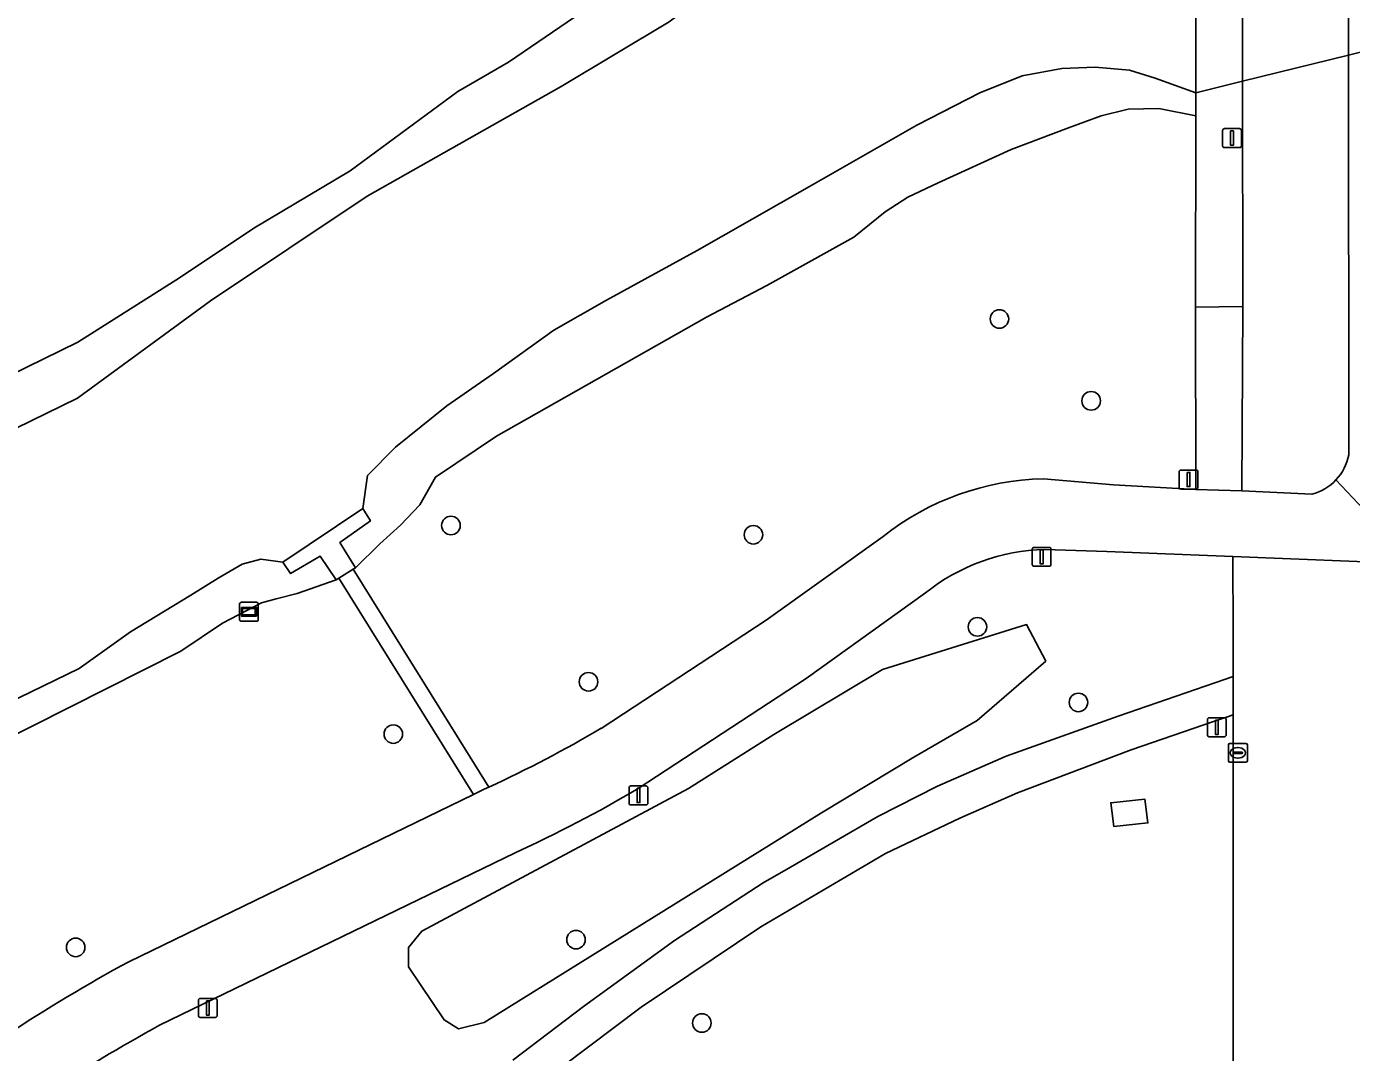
# Model space of a CAD drawing. Extents: x 161477 to 163040, y 383680 to 384871.
# Drawn here: x 162118 to 162187.9, y 384660 to 384714.2 of the extents above; entities that cross this region are included whole.
import ezdxf

# ---------------------------------------------------------------- set-up
doc = ezdxf.new("R2010")
doc.units = 0
for name, color, linetype in [('IMGEO_Boom', 7, 'Continuous'), ('IMGEO_Dek', 7, 'Continuous'), ('IMGEO_Fietspad_gesloten', 7, 'Continuous'), ('IMGEO_Groenvoorziening', 7, 'Continuous'), ('IMGEO_Haag', 7, 'Continuous'), ('IMGEO_Hek', 7, 'Continuous'), ('IMGEO_Informatiebord', 7, 'Continuous'), ('IMGEO_Kolk', 7, 'Continuous'), ('IMGEO_Lichtmast', 7, 'Continuous'), ('IMGEO_Oever', 7, 'Continuous'), ('IMGEO_Rijbaan_lokaal_gesloten', 7, 'Continuous'), ('IMGEO_Rijbaan_lokaal_open', 7, 'Continuous'), ('IMGEO_Verkeersbordpaal', 7, 'Continuous'), ('IMGEO_Voetpad_gesloten', 7, 'Continuous'), ('IMGEO_Voetpad_op_trap', 7, 'Continuous'), ('IMGEO_Voetpad_open', 7, 'Continuous'), ('IMGEO_Waterloop', 7, 'Continuous')]:
    doc.layers.add(name, color=color, linetype=linetype)

msp = doc.modelspace()

# ---------------------------------------------------------------- linework, layer by layer
at = {"layer": 'IMGEO_Boom'}
for centre in [(162169.29, 384698.73), (162174.13, 384694.41), (162140.35, 384687.83), (162156.31, 384687.34), (162168.13, 384682.48), (162147.61, 384679.58), (162173.46, 384678.49), (162137.31, 384676.82), (162146.95, 384665.97), (162120.55, 384665.56), (162153.59, 384661.57)]:
    msp.add_circle(centre, 0.489, dxfattribs=at)
at = {"layer": 'IMGEO_Dek'}
msp.add_lwpolyline([(162193.508, 384727.739), (162191.185, 384727.166), (162187.705, 384726.306), (162182.102, 384724.924), (162179.655, 384724.32), (162179.646, 384710.673), (162182.115, 384711.28), (162187.71, 384712.655), (162191.194, 384713.512), (162193.567, 384714.096)], close=True, dxfattribs=at)
at = {"layer": 'IMGEO_Fietspad_gesloten'}
msp.add_lwpolyline([(162191.194, 384713.512), (162191.185, 384727.166), (162187.705, 384726.306), (162187.71, 384712.655)], close=True, dxfattribs=at)
for points in [[(162191.203, 384699.388), (162191.194, 384713.512), (162187.71, 384712.655), (162187.719, 384691.551)], [(162187.048, 384690.237), (162191.234, 384685.81), (162191.203, 384699.388)], [(162185.782, 384689.481), (162182.084, 384689.668), (162179.655, 384689.737), (162175.311, 384689.977), (162171.608, 384690.293)], [(162171.69, 384686.564), (162174.957, 384686.464), (162181.599, 384686.196), (162191.234, 384685.81), (162187.048, 384690.237)], [(162163.151, 384687.255), (162156.985, 384682.824), (162148.28, 384677.123)], [(162150.23, 384673.942), (162159.092, 384679.745), (162165.386, 384684.268)], [(162142.355, 384674.02), (162142.231, 384673.962), (162142.106, 384673.904), (162141.54, 384673.63), (162123.354, 384664.804)], [(162124.982, 384661.448), (162143.734, 384670.549)]]:
    msp.add_lwpolyline(points, dxfattribs=at)
for centre, radius, start, end in [((162185.094, 384692.063), 2.674, 316.93682, 348.96052), ((162171.917, 384676.143), 14.153, 91.25073, 128.2688), ((162185.096, 384692.067), 2.676, 284.8486, 316.83901), ((162171.915, 384676.143), 10.423, 91.23818, 128.78641), ((162113.553, 384736.224), 68.548, 294.8453, 300.43798), ((162113.593, 384736.17), 72.212, 294.67033, 300.48773), ((162163.999, 384589.732), 85.369, 118.43167, 123.46439), ((162163.207, 384591.131), 80.035, 118.52884, 123.53911)]:
    msp.add_arc(centre, radius, start, end, dxfattribs=at)
at = {"layer": 'IMGEO_Groenvoorziening'}
for points in [[(162135.04, 384706.556), (162140.719, 384710.735), (162143.384, 384712.29), (162148.808, 384715.994), (162149.942, 384718.706), (162151.357, 384721.495), (162162.649, 384724.62), (162173.474, 384727.602), (162179.659, 384729.234), (162179.661, 384732.001), (162132.066, 384720.368)], [(162179.645, 384709.455), (162177.703, 384709.839), (162176.091, 384709.811), (162174.657, 384709.452), (162172.937, 384708.812), (162169.907, 384707.674), (162166.053, 384705.924), (162164.463, 384705.166), (162163.267, 384704.383), (162161.605, 384703.056), (162157.022, 384700.503), (162153.833, 384698.819), (162142.759, 384692.543), (162139.544, 384690.385), (162138.706, 384688.927), (162137.681, 384687.85), (162136.605, 384686.86), (162135.318, 384685.601), (162135.2, 384685.526), (162142.355, 384674.02)], [(162171.608, 384690.293), (162175.311, 384689.977), (162179.655, 384689.737), (162179.639, 384699.357), (162179.645, 384709.455)], [(162073.283, 384674.637), (162085.474, 384680.354), (162098.555, 384686.451), (162103.959, 384689.066), (162113.477, 384693.992), (162120.657, 384697.499), (162126.024, 384700.909), (162129.95, 384703.516), (162135.04, 384706.556)], [(162148.28, 384677.123), (162156.985, 384682.824), (162163.151, 384687.255)], [(162143.61, 384659.608), (162147.349, 384662.445), (162152.138, 384665.924), (162156.827, 384668.969), (162158.261, 384669.797), (162162.882, 384672.465), (162166.016, 384674.062), (162169.645, 384675.656), (162175.56, 384677.761), (162181.159, 384679.699), (162181.621, 384679.859), (162181.621, 384682.175), (162181.599, 384686.196), (162174.957, 384686.464), (162171.69, 384686.564)], [(162123.354, 384664.804), (162141.54, 384673.63), (162134.436, 384685.041), (162134.303, 384684.957), (162132.244, 384684.244), (162131.123, 384683.952), (162130.356, 384683.755), (162128.303, 384682.674), (162126.101, 384681.192), (162116.279, 384676.253), (162108.337, 384672.492), (162102.802, 384669.569), (162091.213, 384663.633), (162083.857, 384660.152), (162076.488, 384656.825)], [(162165.386, 384684.268), (162159.092, 384679.745), (162150.23, 384673.942)], [(162181.605, 384593.142), (162181.62, 384677.829), (162181.226, 384677.7), (162180.641, 384677.509), (162176.239, 384675.987), (162170.243, 384673.718), (162167.208, 384672.389), (162163.278, 384670.524), (162156.696, 384666.645), (162150.396, 384662.412), (162144.837, 384658.223)], [(162143.734, 384670.549), (162124.982, 384661.448)]]:
    msp.add_lwpolyline(points, dxfattribs=at)
for points in [[(162138.808, 384666.426), (162152.89, 384673.942), (162157.391, 384676.793), (162163.119, 384680.236), (162170.719, 384682.601), (162171.734, 384680.674), (162168.109, 384677.535), (162164.77, 384675.604), (162159.904, 384672.658), (162153.541, 384668.705), (162142.097, 384661.595), (162140.743, 384661.269), (162139.985, 384661.731), (162138.119, 384664.526), (162138.117, 384665.555)], [(162159.904, 384672.658), (162164.77, 384675.604), (162168.109, 384677.535), (162171.734, 384680.674), (162170.719, 384682.601), (162163.119, 384680.236), (162157.391, 384676.793), (162152.89, 384673.942), (162138.808, 384666.426), (162138.117, 384665.555), (162138.119, 384664.526), (162139.985, 384661.731), (162140.743, 384661.269), (162142.097, 384661.595), (162153.541, 384668.705)], [(162175.166, 384673.198), (162176.97, 384673.379), (162177.126, 384672.127), (162175.323, 384671.946)]]:
    msp.add_lwpolyline(points, close=True, dxfattribs=at)
for centre, radius, start, end in [((162171.917, 384676.143), 14.153, 91.25073, 128.2688), ((162171.915, 384676.143), 10.423, 91.23818, 128.78641), ((162113.553, 384736.224), 68.548, 294.8453, 300.43798), ((162113.593, 384736.17), 72.212, 294.67033, 300.48773), ((162163.999, 384589.732), 85.369, 118.43167, 123.46439), ((162163.207, 384591.131), 80.035, 118.52884, 123.53911)]:
    msp.add_arc(centre, radius, start, end, dxfattribs=at)
at = {"layer": 'IMGEO_Haag'}
msp.add_lwpolyline([(162164.77, 384675.604), (162168.109, 384677.535), (162171.734, 384680.674), (162170.719, 384682.601), (162163.119, 384680.236), (162157.391, 384676.793), (162152.89, 384673.942), (162138.808, 384666.426), (162138.117, 384665.555), (162138.119, 384664.526), (162139.985, 384661.731), (162140.743, 384661.269), (162142.097, 384661.595), (162153.541, 384668.705), (162159.904, 384672.658)], close=True, dxfattribs=at)
at = {"layer": 'IMGEO_Hek'}
for points in [[(162179.655, 384724.32), (162179.646, 384710.673)], [(162179.646, 384710.673), (162179.645, 384709.455), (162179.639, 384699.357)]]:
    msp.add_lwpolyline(points, dxfattribs=at)
at = {"layer": 'IMGEO_Informatiebord'}
for p, q in [((162129.195, 384682.877), (162129.195, 384683.677)), ((162129.195, 384683.677), (162129.195, 384682.877)), ((162129.295, 384683.777), (162130.085, 384683.777)), ((162130.085, 384683.777), (162129.295, 384683.777)), ((162130.185, 384683.677), (162130.185, 384682.877)), ((162130.185, 384682.877), (162130.185, 384683.677)), ((162130.085, 384682.777), (162129.295, 384682.777)), ((162129.295, 384682.777), (162130.085, 384682.777))]:
    msp.add_line(p, q, dxfattribs=at)
for points in [[(162129.296, 384683.509), (162130.084, 384683.509), (162130.084, 384683.045), (162129.296, 384683.045), (162129.296, 384683.509)], [(162129.361, 384683.444), (162129.361, 384683.11), (162130.019, 384683.11), (162130.019, 384683.444), (162129.361, 384683.444)]]:
    msp.add_lwpolyline(points, dxfattribs=at)
for centre, start, end in [((162129.295, 384683.677), 90, 180), ((162129.295, 384683.677), 90, 180), ((162130.085, 384683.677), 0, 90), ((162130.085, 384683.677), 360, 90), ((162129.295, 384682.877), 180, 270), ((162129.295, 384682.877), 180, 270), ((162130.085, 384682.877), 270, 0), ((162130.085, 384682.877), 270, 0)]:
    msp.add_arc(centre, 0.1, start, end, dxfattribs=at)
at = {"layer": 'IMGEO_Kolk'}
for p, q in [((162181.371, 384675.404), (162181.371, 384676.256)), ((162181.446, 384676.33), (162182.298, 384676.33)), ((162181.673, 384675.873), (162182.071, 384675.873)), ((162181.859, 384676.11), (162181.884, 384676.11)), ((162182.372, 384676.256), (162182.372, 384675.404)), ((162182.298, 384675.33), (162181.446, 384675.33)), ((162181.63, 384675.824), (162181.63, 384675.836)), ((162182.068, 384675.787), (162181.67, 384675.787)), ((162181.882, 384675.55), (162181.857, 384675.55)), ((162182.114, 384675.836), (162182.114, 384675.824))]:
    msp.add_line(p, q, dxfattribs=at)
for points in [[(162181.371, 384675.404), (162181.371, 384676.256)], [(162181.446, 384676.33), (162182.298, 384676.33)], [(162182.372, 384676.256), (162182.372, 384675.404)], [(162182.298, 384675.33), (162181.446, 384675.33)]]:
    msp.add_lwpolyline(points, dxfattribs=at)
for centre, radius, start, end in [((162181.448, 384676.254), 0.0765, 91.55205, 178.44795), ((162181.448, 384676.254), 0.0765, 91.55205, 178.44795), ((162181.67, 384675.833), 0.0403, 85.87752, 175.75265), ((162182.075, 384675.835), 0.0386, 1.73085, 96.63898), ((162182.296, 384676.254), 0.0765, 1.55205, 88.44795), ((162182.296, 384676.254), 0.0765, 1.55205, 88.44795), ((162181.448, 384675.406), 0.0765, 181.55205, 268.44795), ((162181.448, 384675.406), 0.0765, 181.55205, 268.44795), ((162181.667, 384675.823), 0.0366, 178.93798, 274.71019), ((162182.071, 384675.83), 0.043, 264.86636, 352.45326), ((162182.296, 384675.406), 0.0765, 271.55205, 358.44795), ((162182.296, 384675.406), 0.0765, 271.55205, 358.44795)]:
    msp.add_arc(centre, radius, start, end, dxfattribs=at)
for centre, major_axis, ratio, start_param, end_param in [((162181.858, 384675.83), (-0.387, 0.002), 0.722429, 4.712389, 7.853982), ((162181.883, 384675.83), (-0.39, 0.002), 0.717154, 1.570796, 4.712389)]:
    msp.add_ellipse(centre, major_axis=major_axis, ratio=ratio, start_param=start_param, end_param=end_param, dxfattribs=at)
at = {"layer": 'IMGEO_Lichtmast'}
for p, q in [((162181.168, 384708.778), (162181.958, 384708.778)), ((162181.958, 384708.778), (162181.168, 384708.778)), ((162181.068, 384707.878), (162181.068, 384708.678)), ((162181.068, 384708.678), (162181.068, 384707.878)), ((162182.058, 384708.678), (162182.058, 384707.878)), ((162182.058, 384707.878), (162182.058, 384708.678)), ((162181.958, 384707.778), (162181.168, 384707.778)), ((162181.168, 384707.778), (162181.958, 384707.778)), ((162171.02, 384685.776), (162171.02, 384686.576)), ((162171.02, 384686.576), (162171.02, 384685.776)), ((162171.12, 384686.676), (162171.91, 384686.676)), ((162171.91, 384686.676), (162171.12, 384686.676)), ((162172.01, 384686.576), (162172.01, 384685.776)), ((162172.01, 384685.776), (162172.01, 384686.576)), ((162171.91, 384685.676), (162171.12, 384685.676)), ((162171.12, 384685.676), (162171.91, 384685.676)), ((162180.265, 384676.78), (162180.265, 384677.58)), ((162180.265, 384677.58), (162180.265, 384676.78)), ((162180.365, 384677.68), (162181.155, 384677.68)), ((162181.155, 384677.68), (162180.365, 384677.68)), ((162181.255, 384677.58), (162181.255, 384676.78)), ((162181.255, 384676.78), (162181.255, 384677.58)), ((162181.155, 384676.68), (162180.365, 384676.68)), ((162180.365, 384676.68), (162181.155, 384676.68)), ((162149.75, 384673.182), (162149.75, 384673.982)), ((162149.75, 384673.982), (162149.75, 384673.182)), ((162149.85, 384674.082), (162150.64, 384674.082)), ((162150.64, 384674.082), (162149.85, 384674.082)), ((162150.74, 384673.982), (162150.74, 384673.182)), ((162150.74, 384673.182), (162150.74, 384673.982)), ((162150.64, 384673.082), (162149.85, 384673.082)), ((162149.85, 384673.082), (162150.64, 384673.082)), ((162127.027, 384661.966), (162127.027, 384662.766)), ((162127.027, 384662.766), (162127.027, 384661.966)), ((162127.127, 384662.866), (162127.917, 384662.866)), ((162127.917, 384662.866), (162127.127, 384662.866)), ((162128.017, 384662.766), (162128.017, 384661.966)), ((162128.017, 384661.966), (162128.017, 384662.766)), ((162127.917, 384661.866), (162127.127, 384661.866)), ((162127.127, 384661.866), (162127.917, 384661.866))]:
    msp.add_line(p, q, dxfattribs=at)
for points in [[(162181.488, 384708.653), (162181.638, 384708.653), (162181.638, 384707.903), (162181.488, 384707.903), (162181.488, 384708.653)], [(162171.44, 384686.551), (162171.59, 384686.551), (162171.59, 384685.801), (162171.44, 384685.801), (162171.44, 384686.551)], [(162180.685, 384677.555), (162180.835, 384677.555), (162180.835, 384676.805), (162180.685, 384676.805), (162180.685, 384677.555)], [(162150.17, 384673.957), (162150.32, 384673.957), (162150.32, 384673.207), (162150.17, 384673.207), (162150.17, 384673.957)], [(162127.447, 384662.741), (162127.597, 384662.741), (162127.597, 384661.991), (162127.447, 384661.991), (162127.447, 384662.741)]]:
    msp.add_lwpolyline(points, dxfattribs=at)
for centre, start, end in [((162181.168, 384708.678), 90, 180), ((162181.168, 384708.678), 90, 180), ((162181.958, 384708.678), 0, 90), ((162181.958, 384708.678), 360, 90), ((162181.168, 384707.878), 180, 270), ((162181.168, 384707.878), 180, 270), ((162181.958, 384707.878), 270, 0), ((162181.958, 384707.878), 270, 0), ((162171.12, 384686.576), 90, 180), ((162171.12, 384686.576), 90, 180), ((162171.91, 384686.576), 0, 90), ((162171.91, 384686.576), 360, 90), ((162171.12, 384685.776), 180, 270), ((162171.12, 384685.776), 180, 270), ((162171.91, 384685.776), 270, 0), ((162171.91, 384685.776), 270, 0), ((162180.365, 384677.58), 90, 180), ((162180.365, 384677.58), 90, 180), ((162181.155, 384677.58), 0, 90), ((162181.155, 384677.58), 360, 90), ((162180.365, 384676.78), 180, 270), ((162180.365, 384676.78), 180, 270), ((162181.155, 384676.78), 270, 0), ((162181.155, 384676.78), 270, 0), ((162149.85, 384673.982), 90, 180), ((162149.85, 384673.982), 90, 180), ((162150.64, 384673.982), 0, 90), ((162150.64, 384673.982), 360, 90), ((162149.85, 384673.182), 180, 270), ((162149.85, 384673.182), 180, 270), ((162150.64, 384673.182), 270, 0), ((162150.64, 384673.182), 270, 0), ((162127.127, 384662.766), 90, 180), ((162127.127, 384662.766), 90, 180), ((162127.917, 384662.766), 0, 90), ((162127.917, 384662.766), 360, 90), ((162127.127, 384661.966), 180, 270), ((162127.127, 384661.966), 180, 270), ((162127.917, 384661.966), 270, 0), ((162127.917, 384661.966), 270, 0)]:
    msp.add_arc(centre, 0.1, start, end, dxfattribs=at)
at = {"layer": 'IMGEO_Oever'}
for points in [[(162148.808, 384715.994), (162143.384, 384712.29), (162140.719, 384710.735), (162135.04, 384706.556), (162129.95, 384703.516), (162126.024, 384700.909), (162120.657, 384697.499), (162113.477, 384693.992)], [(162111.648, 384690.148), (162120.648, 384694.554), (162127.657, 384699.687), (162135.922, 384705.205), (162146.162, 384711.002), (162151.863, 384714.407)], [(162116.279, 384676.253), (162126.101, 384681.192), (162128.303, 384682.674), (162130.356, 384683.755), (162131.123, 384683.952), (162132.244, 384684.244), (162134.303, 384684.957), (162133.446, 384686.219), (162131.885, 384685.304), (162131.483, 384685.902), (162130.313, 384686.053), (162129.331, 384685.794), (162128.066, 384685.051), (162126.618, 384684.161), (162123.448, 384682.225), (162120.727, 384680.286), (162116.944, 384678.427)]]:
    msp.add_lwpolyline(points, dxfattribs=at)
msp.add_lwpolyline([(162174.657, 384709.452), (162176.091, 384709.811), (162177.703, 384709.839), (162179.645, 384709.455), (162179.646, 384710.673), (162177.513, 384711.433), (162176.146, 384711.869), (162174.336, 384712.023), (162172.584, 384711.957), (162170.484, 384711.566), (162168.248, 384710.661), (162164.933, 384708.962), (162159.277, 384705.725), (162153.336, 384702.349), (162148.567, 384699.727), (162145.783, 384698.138), (162142.599, 384695.847), (162140.126, 384694.14), (162137.43, 384691.971), (162135.955, 384690.463), (162135.71, 384688.722), (162136.106, 384688.072), (162134.494, 384686.931), (162135.318, 384685.601), (162136.605, 384686.86), (162137.681, 384687.85), (162138.706, 384688.927), (162139.544, 384690.385), (162142.759, 384692.543), (162153.833, 384698.819), (162157.022, 384700.503), (162161.605, 384703.056), (162163.267, 384704.383), (162164.463, 384705.166), (162166.053, 384705.924), (162169.907, 384707.674), (162172.937, 384708.812)], close=True, dxfattribs=at)
at = {"layer": 'IMGEO_Rijbaan_lokaal_gesloten'}
for points in [[(162187.71, 384712.655), (162182.115, 384711.28), (162182.127, 384699.384), (162182.084, 384689.668), (162185.782, 384689.481)], [(162187.719, 384691.551), (162187.71, 384712.655)]]:
    msp.add_lwpolyline(points, dxfattribs=at)
for centre, radius, start, end in [((162185.094, 384692.063), 2.674, 316.93682, 348.96052), ((162185.096, 384692.067), 2.676, 284.8486, 316.83901)]:
    msp.add_arc(centre, radius, start, end, dxfattribs=at)
at = {"layer": 'IMGEO_Rijbaan_lokaal_open'}
msp.add_lwpolyline([(162187.705, 384726.306), (162182.102, 384724.924), (162182.115, 384711.28), (162187.71, 384712.655)], close=True, dxfattribs=at)
msp.add_lwpolyline([(162191.68, 384573.602), (162191.696, 384600.307), (162191.694, 384602.14), (162191.69, 384607.571), (162191.685, 384613.343), (162191.684, 384614.043), (162191.685, 384625.928), (162191.679, 384630.177), (162191.672, 384635.729), (162191.668, 384655.031), (162191.688, 384667.175), (162191.688, 384667.416), (162191.691, 384679.241), (162191.721, 384685.282), (162191.234, 384685.81), (162181.599, 384686.196), (162181.621, 384682.175), (162181.621, 384679.859), (162181.62, 384677.829), (162181.605, 384593.142), (162181.604, 384589.652), (162181.613, 384585.701)], dxfattribs=at)
at = {"layer": 'IMGEO_Verkeersbordpaal'}
for p, q in [((162178.772, 384689.855), (162178.772, 384690.655)), ((162178.772, 384690.655), (162178.772, 384689.855)), ((162178.872, 384690.755), (162179.662, 384690.755)), ((162179.662, 384690.755), (162178.872, 384690.755)), ((162179.762, 384690.655), (162179.762, 384689.855)), ((162179.762, 384689.855), (162179.762, 384690.655)), ((162179.662, 384689.755), (162178.872, 384689.755)), ((162178.872, 384689.755), (162179.662, 384689.755))]:
    msp.add_line(p, q, dxfattribs=at)
msp.add_lwpolyline([(162179.192, 384690.63), (162179.342, 384690.63), (162179.342, 384689.88), (162179.192, 384689.88), (162179.192, 384690.63)], dxfattribs=at)
for centre, start, end in [((162178.872, 384690.655), 90, 180), ((162178.872, 384690.655), 90, 180), ((162179.662, 384690.655), 0, 90), ((162179.662, 384690.655), 360, 90), ((162178.872, 384689.855), 180, 270), ((162178.872, 384689.855), 180, 270), ((162179.662, 384689.855), 270, 0), ((162179.662, 384689.855), 270, 0)]:
    msp.add_arc(centre, 0.1, start, end, dxfattribs=at)
at = {"layer": 'IMGEO_Voetpad_gesloten'}
for points in [[(162182.115, 384711.28), (162182.102, 384724.924), (162179.655, 384724.32), (162179.646, 384710.673)], [(162176.97, 384673.379), (162175.166, 384673.198), (162175.323, 384671.946), (162177.126, 384672.127)]]:
    msp.add_lwpolyline(points, close=True, dxfattribs=at)
msp.add_lwpolyline([(162144.837, 384658.223), (162150.396, 384662.412), (162156.696, 384666.645), (162163.278, 384670.524), (162167.208, 384672.389), (162170.243, 384673.718), (162176.239, 384675.987), (162180.641, 384677.509), (162181.226, 384677.7), (162181.62, 384677.829), (162181.621, 384679.859), (162181.159, 384679.699), (162175.56, 384677.761), (162169.645, 384675.656), (162166.016, 384674.062), (162162.882, 384672.465), (162158.261, 384669.797), (162156.827, 384668.969), (162152.138, 384665.924), (162147.349, 384662.445), (162143.61, 384659.608)], dxfattribs=at)
at = {"layer": 'IMGEO_Voetpad_op_trap'}
msp.add_lwpolyline([(162134.494, 384686.931), (162136.106, 384688.072), (162135.71, 384688.722), (162131.483, 384685.902), (162131.885, 384685.304), (162133.446, 384686.219), (162134.303, 384684.957), (162134.436, 384685.041), (162135.2, 384685.526), (162135.318, 384685.601)], close=True, dxfattribs=at)
at = {"layer": 'IMGEO_Voetpad_open'}
for points in [[(162179.639, 384699.357), (162182.127, 384699.384), (162182.115, 384711.28), (162179.646, 384710.673), (162179.645, 384709.455)], [(162179.655, 384689.737), (162182.084, 384689.668), (162182.127, 384699.384), (162179.639, 384699.357)], [(162142.106, 384673.904), (162142.231, 384673.962), (162142.355, 384674.02), (162135.2, 384685.526), (162134.436, 384685.041), (162141.54, 384673.63)]]:
    msp.add_lwpolyline(points, close=True, dxfattribs=at)
at = {"layer": 'IMGEO_Waterloop'}
for points in [[(162191.185, 384727.166), (162187.705, 384726.306), (162182.102, 384724.924), (162179.655, 384724.32), (162178.504, 384723.827), (162171.546, 384722.135), (162166.463, 384720.713), (162162.594, 384719.896), (162160.414, 384719.426), (162153.797, 384716.925), (162152.819, 384715.111), (162151.863, 384714.407), (162146.162, 384711.002), (162135.922, 384705.205), (162127.657, 384699.687), (162120.648, 384694.554), (162111.648, 384690.148), (162102.264, 384686.542), (162094.324, 384682.327), (162083.835, 384677.073), (162076.118, 384673.075)], [(162116.944, 384678.427), (162120.727, 384680.286), (162123.448, 384682.225), (162126.618, 384684.161), (162128.066, 384685.051), (162129.331, 384685.794), (162130.313, 384686.053), (162131.483, 384685.902), (162135.71, 384688.722), (162135.955, 384690.463), (162137.43, 384691.971), (162140.126, 384694.14), (162142.599, 384695.847), (162145.783, 384698.138), (162148.567, 384699.727), (162153.336, 384702.349), (162159.277, 384705.725), (162164.933, 384708.962), (162168.248, 384710.661), (162170.484, 384711.566), (162172.584, 384711.957), (162174.336, 384712.023), (162176.146, 384711.869), (162177.513, 384711.433), (162179.646, 384710.673), (162182.115, 384711.28), (162187.71, 384712.655), (162191.194, 384713.512)]]:
    msp.add_lwpolyline(points, dxfattribs=at)

doc.saveas('drawing.dxf')
